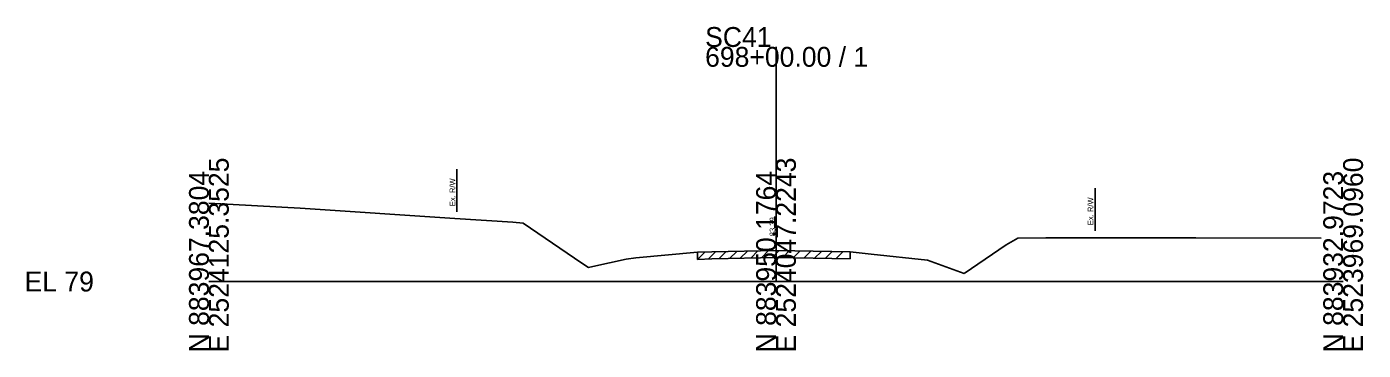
# Model space of a CAD drawing. Extents: x -26 to 183, y -10 to 24021.
# Drawn here: x -25.7 to 162.8, y 20990.3 to 21035.9 of the extents above; entities that cross this region are included whole.
import ezdxf

# ---------------------------------------------------------------- set-up
doc = ezdxf.new("R2010")
doc.units = 0
for name, color, linetype in [('RD_GPK_XS_Cell', 7, 'Continuous'), ('RD_XS_ExGround', 7, 'Continuous'), ('RD_XS_ExPaveRet', 7, 'Continuous'), ('RD_XS_ExRW', 7, 'Continuous'), ('RD_XS_TX_Elev_EX', 7, 'Continuous')]:
    doc.layers.add(name, color=color, linetype=linetype)

msp = doc.modelspace()

# ---------------------------------------------------------------- linework, layer by layer
at = {"layer": 'RD_GPK_XS_Cell'}
for p, q in [((80, 21000), (80, 21033.09)), ((0, 21000), (80, 21000)), ((80, 21000), (160, 21000))]:
    msp.add_line(p, q, dxfattribs=at)
at = {"layer": 'RD_XS_ExGround'}
for p, q in [((0, 21011.03), (12.9, 21010.35)), ((12.9, 21010.35), (34.68, 21008.87)), ((34.68, 21008.87), (42.87, 21008.39)), ((42.87, 21008.39), (44.34, 21008.21)), ((44.34, 21008.21), (52.63, 21002.6)), ((106.53, 21001.15), (112.47, 21005.17)), ((112.47, 21005.17), (114.12, 21006.14)), ((114.12, 21006.14), (118.04, 21006.18)), ((118.04, 21006.18), (122.61, 21006.16)), ((122.61, 21006.16), (139.2, 21006.18)), ((139.2, 21006.18), (156.9, 21006.14)), ((52.63, 21002.6), (53.54, 21001.98)), ((54.15, 21002.12), (58.85, 21003.17)), ((58.85, 21003.17), (60.24, 21003.32)), ((60.24, 21003.32), (68.94, 21004.13)), ((68.94, 21004.13), (70.94, 21004.18)), ((70.94, 21004.18), (80.12, 21004.4)), ((80.12, 21004.4), (82.65, 21004.34)), ((82.65, 21004.34), (90.47, 21004.18)), ((90.47, 21004.18), (93.44, 21003.87)), ((93.44, 21003.87), (101.36, 21003.01)), ((101.36, 21003.01), (102.93, 21002.45)), ((53.54, 21001.98), (54.15, 21002.12)), ((102.93, 21002.45), (106.53, 21001.15))]:
    msp.add_line(p, q, dxfattribs=at)
at = {"layer": 'RD_XS_ExPaveRet'}
for p, q in [((68.94, 21003.13), (69.96, 21004.16)), ((68.94, 21003.13), (68.94, 21004.13)), ((68.94, 21003.13), (70.94, 21003.18)), ((70.44, 21003.17), (71.46, 21004.19)), ((70.94, 21003.18), (80.12, 21003.4)), ((71.94, 21003.21), (72.96, 21004.23)), ((73.44, 21003.24), (74.46, 21004.26)), ((74.94, 21003.28), (75.96, 21004.3)), ((76.44, 21003.31), (77.46, 21004.33)), ((77.94, 21003.35), (78.96, 21004.37)), ((79.44, 21003.38), (80.45, 21004.39)), ((80.12, 21003.4), (82.65, 21003.34)), ((80.94, 21003.38), (81.92, 21004.36)), ((82.44, 21003.34), (83.42, 21004.32)), ((82.65, 21003.34), (90.47, 21003.18)), ((83.94, 21003.31), (84.92, 21004.29)), ((85.44, 21003.28), (86.42, 21004.26)), ((86.94, 21003.25), (87.92, 21004.23)), ((88.44, 21003.22), (89.42, 21004.2)), ((90.47, 21004.18), (90.47, 21003.18))]:
    msp.add_line(p, q, dxfattribs=at)
at = {"layer": 'RD_XS_ExRW'}
for p, q in [((35, 21015.85), (35, 21009.85)), ((125, 21013.16), (125, 21007.16))]:
    msp.add_line(p, q, dxfattribs=at)

# ---------------------------------------------------------------- texts
at = {"layer": 'RD_GPK_XS_Cell'}
for s, p in [('SC41', (70, 21033.09)), ('698+00.00 / 1', (70, 21030.29)), ('EL 79', (-26, 20998.6))]:
    msp.add_text(s, height=2.8, dxfattribs=at).set_placement(p)
for s, p in [('E 2524125.3525', (2.8, 20990)), ('E 2524047.2243', (82.8, 20990)), ('E 2523969.0960', (162.8, 20990)), ('N 883967.3804', (0, 20990)), ('N 883950.1764', (80, 20990)), ('N 883932.9723', (160, 20990))]:
    msp.add_text(s, height=2.8, rotation=90, dxfattribs=at).set_placement(p)
at = {"layer": 'RD_XS_ExRW'}
for p in [(34.75, 21010.63), (124.75, 21007.95)]:
    msp.add_text('Ex. R/W ', height=0.8, rotation=90, dxfattribs=at).set_placement(p)
at = {"layer": 'RD_XS_TX_Elev_EX'}
msp.add_text('83.39', height=0.8, rotation=90, dxfattribs=at).set_placement((79.9, 21006.39))

doc.saveas('drawing.dxf')
